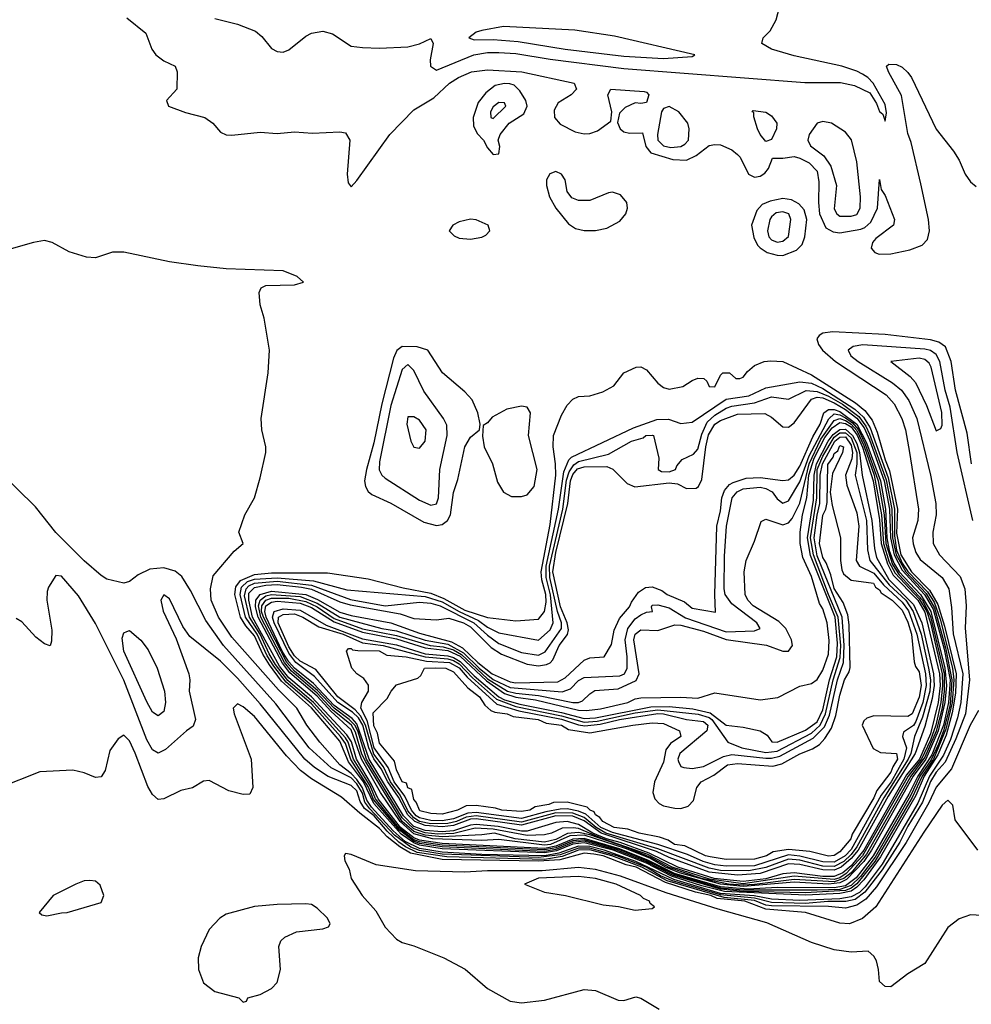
# Model space of a CAD drawing. Header units: inches. Extents: x 1552611 to 1694776, y 811966 to 917215.
# Tile 288 of 549: x 1625243 to 1628593, y 884307 to 887774. Entities that reach past the tile are written whole.
import ezdxf

# ---------------------------------------------------------------- set-up
doc = ezdxf.new("R2010")
doc.units = ezdxf.units.IN
doc.header["$MEASUREMENT"] = 0
doc.layers.add('B6828', color=7, linetype='Continuous')

msp = doc.modelspace()

# ---------------------------------------------------------------- linework, layer by layer
at = {"layer": 'B6828', "color": 5}
for points, elevation in [([(1625930, 887777.7), (1626010, 887758.4), (1626073.2, 887733.2), (1626095.4, 887715.4), (1626130, 887673), (1626150, 887661.6), (1626170, 887659.3), (1626190, 887668.5), (1626250, 887716.1), (1626270, 887726.7), (1626310, 887734.2), (1626343.7, 887723.7), (1626410, 887680.9), (1626450, 887676.1), (1626510, 887673.6), (1626610, 887678), (1626650.6, 887689.4), (1626690, 887708.2), (1626698.2, 887690), (1626687.7, 887632.3), (1626689.1, 887610), (1626710, 887596.9), (1626841.7, 887650), (1626890, 887658.3), (1626930, 887659), (1626990, 887654.6), (1627110, 887634.6), (1627370, 887601.9), (1628006.8, 887553.2), (1628132.5, 887552.5), (1628182.5, 887542.5), (1628236.3, 887516.3), (1628259.2, 887479.2), (1628270, 887450.3), (1628281.6, 887441.6), (1628290, 887417.1), (1628294.1, 887445.9), (1628290, 887475.6), (1628247.8, 887550), (1628229.2, 887570), (1628210, 887582.4), (1628190, 887593.4), (1628136.9, 887610), (1627970, 887647), (1627889.7, 887670), (1627855.6, 887690), (1627860.9, 887710), (1627884.9, 887735.1), (1627906.5, 887773.5), (1627968.5, 888011.5)], 840), ([(1625620.2, 887780.2), (1625686.7, 887726.7), (1625707.8, 887670), (1625722.3, 887650), (1625750, 887629.4), (1625790.4, 887610), (1625797.6, 887590), (1625795.9, 887530), (1625760.2, 887490), (1625766.4, 887470), (1625827, 887447), (1625894.2, 887430), (1625922.4, 887410), (1625950, 887377.6), (1625970, 887369.2), (1625990, 887367.3), (1626090, 887378.1), (1626150, 887373.8), (1626210, 887379.7), (1626274.1, 887374.1), (1626370, 887379.1), (1626390, 887375.3), (1626404.7, 887350), (1626395.3, 887230), (1626399.4, 887199.4), (1626410, 887185.5), (1626430, 887207.5), (1626545.8, 887370), (1626630, 887456.9), (1626701.4, 887498.6), (1626756.5, 887550), (1626788, 887570), (1626834, 887590), (1626890, 887597.3), (1627011.3, 887590), (1627194.8, 887550), (1627203, 887530), (1627184.2, 887510), (1627139.2, 887480.8), (1627125, 887455), (1627126.1, 887430), (1627146, 887406), (1627199, 887379), (1627230, 887372.1), (1627250, 887373.3), (1627276.8, 887383.2), (1627323.8, 887416.2), (1627327.5, 887450), (1627313.6, 887510), (1627324, 887530), (1627441.1, 887521.1), (1627450, 887519.1), (1627458, 887510), (1627450, 887482.9), (1627430, 887478.9), (1627410, 887481.5), (1627374.6, 887465.4), (1627355, 887445), (1627348.1, 887411.9), (1627357, 887390), (1627370, 887379.6), (1627390, 887374.1), (1627435.1, 887375.1), (1627447, 887327), (1627464.7, 887304.7), (1627542.1, 887282.1), (1627590, 887279.7), (1627624.7, 887295.3), (1627670, 887330.7), (1627690, 887335), (1627710, 887333), (1627750, 887315.4), (1627770, 887299.5), (1627779.2, 887290), (1627808.3, 887230), (1627830, 887219.4), (1627850, 887223), (1627866.3, 887233.7), (1627878.9, 887250), (1627893, 887287), (1627930, 887286.4), (1627970, 887292), (1627990, 887285.9), (1628022.6, 887270), (1628050, 887240.3), (1628056.8, 887203.2), (1628054.7, 887130), (1628058.9, 887090), (1628081.6, 887041.6), (1628106.8, 887026.8), (1628130, 887024.1), (1628203.7, 887036.3), (1628217.9, 887042.1), (1628239.5, 887060.5), (1628263.2, 887110), (1628270, 887211), (1628275.6, 887175.6), (1628290, 887155.5), (1628322.8, 887070), (1628319.5, 887050), (1628256.7, 887003.3), (1628245.3, 886990), (1628240.8, 886970), (1628254, 886954), (1628268.3, 886948.3), (1628310, 886950.1), (1628376.2, 886963.8), (1628420.3, 886979.7), (1628439.4, 887000.6), (1628446, 887030), (1628442, 887070), (1628415.6, 887195.6), (1628381.3, 887341.3), (1628370, 887372.8), (1628347.3, 887507.3), (1628301.1, 887590), (1628295.1, 887610), (1628302.8, 887617.2), (1628330, 887616.8), (1628350, 887606.7), (1628370, 887588), (1628382.5, 887570), (1628470, 887388.2), (1628530, 887310.6), (1628550, 887279.3), (1628571.4, 887230), (1628590, 887202.6), (1628610, 887187)], 820), ([(1628594.3, 886210), (1628578.5, 886318.5), (1628537.4, 886470), (1628522.7, 886570), (1628502.4, 886622.4), (1628478.7, 886638.7), (1628450, 886646.9), (1628290, 886665.1), (1628104.9, 886675.1), (1628070, 886670.4), (1628057.6, 886662.4), (1628049.5, 886650), (1628055, 886630), (1628069, 886610), (1628115.4, 886570), (1628293.2, 886453.2), (1628321.2, 886421.2), (1628348.9, 886370), (1628361.1, 886330), (1628375.9, 886250), (1628407.5, 886050), (1628404.4, 886010), (1628386.1, 885950), (1628388, 885928), (1628397.8, 885897.8), (1628412.8, 885872.8), (1628490, 885810.1), (1628513.7, 885770), (1628524, 885704), (1628529, 885611), (1628563.1, 885470), (1628556.3, 885370), (1628544.3, 885315.7), (1628520.2, 885239.8), (1628495.6, 885184.4), (1628446.1, 885110), (1628404.7, 885015.3), (1628279.5, 884800.5), (1628219.3, 884720.7), (1628199.1, 884700.9), (1628170, 884684.9), (1628130, 884678.6), (1627990, 884672.9), (1627890, 884676.8), (1627828.4, 884688.4), (1627710, 884697.5), (1627545.8, 884745.8), (1627411.6, 884810), (1627300.7, 884850), (1627250, 884862.1), (1627210, 884863.4), (1627141.4, 884838.6), (1627090, 884830), (1626870, 884834.4), (1626730, 884842.1), (1626650, 884855.1), (1626599.9, 884879.9), (1626557.8, 884917.8), (1626481.6, 885001.6), (1626465.4, 885025.4), (1626450, 885068.8), (1626430, 885097.9), (1626410, 885119.7), (1626370.6, 885150), (1626299.1, 885230), (1626254.1, 885290), (1626218.5, 885350), (1626154, 885414), (1625990, 885599.2), (1625942.8, 885670), (1625916.9, 885730), (1625915, 885770), (1625924.4, 885815.6), (1625997.5, 885902.5), (1626029.6, 885930), (1626014.5, 885970), (1626035.1, 886030), (1626069.2, 886090), (1626090, 886161), (1626109, 886250), (1626109.9, 886270), (1626095.6, 886330), (1626092.7, 886370), (1626118, 886530), (1626122.9, 886610), (1626103.3, 886723.3), (1626089.8, 886770.2), (1626086.4, 886813.6), (1626092.8, 886830), (1626110, 886837.5), (1626210, 886840.9), (1626241.6, 886850), (1626220.4, 886870), (1626170, 886889.3), (1625970, 886896.6), (1625870, 886906.8), (1625770, 886921.4), (1625610, 886955.6), (1625570, 886955.4), (1625510, 886935.8), (1625478, 886938), (1625417, 886957), (1625357.1, 886990), (1625330, 886996), (1625292.1, 886990), (1625213.3, 886966.7)], 820), ([(1628598.6, 886010), (1628543.4, 886250), (1628519.3, 886410), (1628501.6, 886470), (1628482.6, 886570), (1628470, 886595.3), (1628450, 886609.2), (1628430, 886614.4), (1628211.4, 886628.6), (1628177.2, 886622.8), (1628159.2, 886610), (1628169.6, 886590), (1628194.7, 886570), (1628315.7, 886495.7), (1628347.2, 886470), (1628373.2, 886433.2), (1628401.3, 886370), (1628449.8, 886170), (1628468.5, 886070), (1628469.4, 886030), (1628457.5, 885970), (1628459.4, 885930), (1628481.1, 885890), (1628553.5, 885813.5), (1628570.3, 885770), (1628574.8, 885710), (1628571.9, 885631.9), (1628586.4, 885450), (1628572.2, 885330), (1628538.7, 885241.3), (1628500.8, 885159.2), (1628470, 885123.8), (1628450, 885091.3), (1628421.6, 885018.4), (1628370, 884933.6), (1628342, 884878), (1628279.7, 884780.3), (1628218.5, 884701.5), (1628183.8, 884676.2), (1628151.6, 884668.4), (1628088.5, 884668.5), (1628010, 884661.8), (1627890, 884665.8), (1627830, 884680.2), (1627710, 884692.6), (1627541.6, 884741.6), (1627499.1, 884759.1), (1627448, 884790), (1627345.5, 884830), (1627250, 884856.3), (1627210, 884856.7), (1627146.3, 884833.7), (1627070, 884823.7), (1626730, 884835.4), (1626650, 884848.4), (1626619.7, 884859.7), (1626562.8, 884902.8), (1626475.6, 884995.6), (1626458.2, 885018.2), (1626449.3, 885050), (1626430, 885083), (1626410, 885103.8), (1626339.6, 885139.6), (1626262.2, 885210), (1626145.3, 885365.3), (1625960.3, 885570), (1625898.1, 885658.1), (1625844.6, 885764.6), (1625813.3, 885813.3), (1625790, 885831.7), (1625750, 885844.1), (1625701.4, 885838.6), (1625660.3, 885819.7), (1625630, 885795.4), (1625610, 885789.6), (1625550, 885804.5), (1625530, 885816.9), (1625470, 885868.1), (1625370, 885968.1), (1625299.1, 886059.1), (1625166.6, 886186.6)], 840), ([(1628618.4, 885341.6), (1628589.6, 885290), (1628523.4, 885136.6), (1628470, 885071.7), (1628444.2, 885015.8), (1628363.9, 884876.1), (1628259.2, 884720.8), (1628222.4, 884677.6), (1628190, 884655.9), (1628150, 884645.3), (1628090, 884651), (1627890, 884653.5), (1627870, 884656.5), (1627830, 884672.1), (1627722.7, 884682.7), (1627522, 884742), (1627433.5, 884790), (1627327.5, 884830), (1627250, 884850.5), (1627210.1, 884850), (1627152.2, 884827.8), (1627090, 884817.3), (1626746.7, 884826.7), (1626642, 884842), (1626601.1, 884861.1), (1626578.3, 884878.3), (1626537, 884917), (1626490.4, 884970), (1626456.8, 884996.8), (1626441.2, 885021.2), (1626430, 885058.5), (1626410, 885077.7), (1626329, 885109), (1626280.8, 885140.8), (1626246.7, 885170), (1626090, 885365.5), (1626010, 885455.9), (1625950, 885514.8), (1625842.3, 885602.3), (1625817.3, 885637.3), (1625770, 885734.7), (1625750, 885749.3), (1625739.5, 885730), (1625748.4, 885691.6), (1625793.7, 885593.7), (1625838.5, 885470), (1625842.3, 885450), (1625839.2, 885410), (1625861.5, 885310), (1625853.9, 885286.1), (1625830, 885269.8), (1625756.3, 885203.7), (1625730, 885191.8), (1625710, 885202.4), (1625690, 885237.9), (1625610, 885448.2), (1625510, 885647.8), (1625450, 885745.2), (1625390, 885814.8), (1625370, 885817.2), (1625343.9, 885776.1), (1625339.9, 885760.1), (1625338.3, 885730), (1625355.8, 885624.2), (1625354.9, 885585.1), (1625350, 885569.2), (1625330, 885576), (1625300.1, 885600.1), (1625250, 885653.2), (1625230, 885666)], 860), ([(1628616.5, 884850), (1628535.9, 884955.9), (1628528.1, 885008.1), (1628510, 885026.2), (1628490, 885007.6), (1628426.5, 884913.5), (1628257.1, 884650), (1628210, 884608.9), (1628164, 884590), (1628130, 884592.9), (1628009, 884630), (1627870, 884641.7), (1627795.5, 884670), (1627699, 884679), (1627676.1, 884690), (1627621.7, 884701.7), (1627516, 884736), (1627413.3, 884790), (1627378.2, 884798.2), (1627296.7, 884830), (1627264.1, 884835.9), (1627230, 884838.9), (1627144.1, 884815.9), (1627070, 884810.8), (1626730, 884816.5), (1626618.8, 884838.8), (1626581.6, 884861.6), (1626537.1, 884897.1), (1626510, 884925.8), (1626439.9, 884979.9), (1626376.3, 885036.3), (1626270, 885100.9), (1626232.1, 885130), (1626182, 885182), (1626070, 885320.1), (1626030, 885354.5), (1626010, 885364.5), (1625994.7, 885350), (1625998.3, 885330), (1626058.1, 885170), (1626064.1, 885070), (1626053.3, 885046.8), (1626030, 885045.9), (1625978.7, 885058.7), (1625910, 885095.1), (1625890, 885092.8), (1625851, 885069), (1625810, 885059.3), (1625750, 885030.7), (1625730, 885028.4), (1625710, 885045.3), (1625693.6, 885073.6), (1625650, 885190.9), (1625630, 885234.3), (1625610, 885255.1), (1625590, 885241.2), (1625559.9, 885200.1), (1625543.6, 885130), (1625530, 885108.2), (1625510, 885105.6), (1625470, 885122.5), (1625430, 885131.8), (1625314.1, 885125.9), (1625170.9, 885069.1)], 880), ([(1628630, 884619.8), (1628590, 884622), (1628550, 884607.9), (1628510, 884577.7), (1628429.4, 884450.6), (1628370, 884414.4), (1628310, 884368.4), (1628290, 884369.6), (1628270, 884386.6), (1628267, 884430), (1628259.4, 884459.4), (1628250, 884476), (1628230, 884493.5), (1628170, 884490.6), (1628110, 884498.6), (1628030, 884524.3), (1627873.5, 884593.5), (1627702, 884642), (1627519.3, 884699.3), (1627357.8, 884757.8), (1627270, 884781.9), (1627210, 884789.1), (1627082.8, 884777.2), (1626890, 884777.4), (1626810, 884772.6), (1626637, 884777), (1626498.3, 884798.3), (1626410, 884834.8), (1626390, 884837.6), (1626385.8, 884830), (1626388.2, 884811.8), (1626402.5, 884782.5), (1626410, 884749.3), (1626448.6, 884690), (1626496.4, 884636.4), (1626530, 884578.5), (1626570, 884536.1), (1626590, 884524.6), (1626630, 884512.9), (1626736.3, 884470), (1626811.1, 884431.1), (1626890, 884362.4), (1626970, 884318), (1627010, 884311.9), (1627090, 884321), (1627230, 884359), (1627270, 884355.5), (1627350, 884321.6), (1627370, 884320.2), (1627412.7, 884332.7), (1627430, 884328.5), (1627494, 884290)], 920)]:
    msp.add_lwpolyline(points, dxfattribs=dict(at, elevation=elevation))
for points, elevation in [([(1626946, 887750), (1626870, 887736.5), (1626850.2, 887730), (1626823.6, 887710), (1626842.7, 887702.7), (1626910, 887704.2), (1626997.5, 887697.5), (1627163.1, 887670), (1627370, 887645.3), (1627510, 887637.1), (1627610, 887644.6), (1627619.5, 887650), (1627336.6, 887716.6), (1627196.8, 887736.8)], 860), ([(1626950, 887549.9), (1626917.2, 887542.8), (1626883.9, 887516.1), (1626857.1, 887482.9), (1626838.9, 887430), (1626840.3, 887400.3), (1626853.8, 887373.8), (1626875.5, 887350), (1626890, 887323.1), (1626910, 887299.2), (1626930, 887302), (1626932.9, 887327.1), (1626927.5, 887350), (1626935, 887370), (1626965.7, 887410), (1627017.7, 887442.3), (1627029, 887470), (1627025.4, 887490), (1627003.8, 887523.8), (1626983.6, 887543.6), (1626968.5, 887548.5)], 820), ([(1626930, 887482.9), (1626910, 887467), (1626900.5, 887450), (1626901.6, 887430), (1626910, 887426.7), (1626954.4, 887470), (1626950, 887480.8)], 840), ([(1627530, 887468.3), (1627510, 887460.8), (1627502.4, 887450), (1627488.1, 887370), (1627489.6, 887350), (1627510, 887329.7), (1627535.6, 887324.5), (1627570, 887327.6), (1627584.7, 887335.3), (1627597.5, 887350), (1627599.7, 887390), (1627594.9, 887410), (1627563.8, 887450)], 840), ([(1627870, 887345.1), (1627850, 887369.8), (1627841, 887390), (1627827.6, 887432.4), (1627827.6, 887447.6), (1627822, 887450), (1627825.2, 887454.8), (1627870, 887448), (1627890, 887435.5), (1627908.2, 887410), (1627907.4, 887390), (1627890, 887351.6)], 820), ([(1628070, 887415.5), (1628050.3, 887410), (1628022.6, 887370), (1628017.5, 887350), (1628026.5, 887330), (1628074.4, 887294.4), (1628098.6, 887258.6), (1628118.3, 887190), (1628110, 887108.2), (1628120.1, 887090), (1628130, 887082.4), (1628170, 887082.5), (1628190, 887088.1), (1628201.7, 887110), (1628202.9, 887150), (1628190, 887273), (1628170.8, 887350.8), (1628150, 887378.3), (1628100.4, 887410)], 840), ([(1627130, 887239.4), (1627109.1, 887230.9), (1627098.2, 887210), (1627097.5, 887190), (1627107.7, 887150), (1627130.5, 887110), (1627175.3, 887055.3), (1627199.2, 887039.2), (1627230, 887031.3), (1627270, 887031.6), (1627310, 887040.1), (1627355.5, 887064.5), (1627376.9, 887090), (1627382.8, 887110), (1627380.1, 887130), (1627357.6, 887157.6), (1627330, 887166.2), (1627315.6, 887164.4), (1627250, 887137.1), (1627210, 887137.2), (1627186.5, 887146.5), (1627170, 887169.1), (1627163, 887210), (1627150.3, 887230.3)], 820), ([(1627930, 887144.2), (1627884.5, 887135.5), (1627857.1, 887122.9), (1627837.9, 887102.1), (1627819.9, 887050), (1627827, 887007), (1627840.3, 886980.3), (1627850.4, 886970.4), (1627874.1, 886954.1), (1627910, 886944.5), (1627930, 886944.2), (1627978, 886962), (1627998.1, 886981.9), (1628007.3, 887010), (1628014.5, 887070), (1628004.7, 887104.7), (1627986, 887126), (1627960, 887140)], 820), ([(1627930, 887097.7), (1627906.5, 887093.6), (1627890, 887079.7), (1627883.9, 887070), (1627875.8, 887030), (1627880.3, 887010), (1627890, 886999.3), (1627910, 886990.1), (1627930, 886994), (1627949.5, 887010.5), (1627958.2, 887070), (1627950.7, 887090.7)], 840), ([(1626830, 887072), (1626790, 887062.4), (1626768.1, 887050), (1626754.4, 887030), (1626772.9, 887012.9), (1626790, 887005.1), (1626830, 887001.2), (1626870, 887008.4), (1626884.4, 887015.6), (1626897.8, 887030), (1626892, 887050), (1626849.5, 887069.5)], 820), ([(1626590, 886623), (1626571.1, 886608.9), (1626558.4, 886581.6), (1626518.2, 886421.8), (1626490, 886283.9), (1626463.4, 886190), (1626457.4, 886150), (1626459.9, 886130), (1626470, 886112.1), (1626482.6, 886102.6), (1626550, 886071.7), (1626665.2, 886005.2), (1626710, 885993.2), (1626730, 885996.1), (1626749.2, 886010.8), (1626759.7, 886030), (1626770, 886108.8), (1626785.1, 886154.9), (1626810, 886270.3), (1626830, 886303.8), (1626862, 886330), (1626864.5, 886350), (1626855.4, 886390), (1626835.5, 886435.5), (1626810, 886463.1), (1626732, 886530), (1626679.9, 886610), (1626642.6, 886622.6)], 820), ([(1628010.8, 884690.8), (1627724.5, 884704.5), (1627644, 884724), (1627538.1, 884758.1), (1627450, 884803.3), (1627332.9, 884850), (1627230, 884875.7), (1627190, 884870.7), (1627132.4, 884847.6), (1627090, 884840.1), (1626730, 884854.9), (1626650, 884867.7), (1626630, 884875), (1626585.7, 884905.7), (1626490, 885014.1), (1626453, 885090), (1626400.7, 885160.7), (1626370, 885233.5), (1626270, 885351.4), (1626165.2, 885445.2), (1626122.4, 885502.4), (1626099.5, 885539.5), (1626070, 885604.4), (1626039.5, 885639.5), (1626020.7, 885670), (1626000.6, 885750), (1626003.4, 885776.6), (1626020.2, 885799.8), (1626070, 885820.2), (1626130, 885825.9), (1626326.1, 885826.1), (1626470, 885805.3), (1626592.9, 885772.9), (1626690, 885754.9), (1626736.3, 885736.3), (1626810, 885694.4), (1626890, 885669.3), (1626990, 885656.7), (1627070, 885663.2), (1627090, 885690.6), (1627096.5, 885723.5), (1627095.4, 885750), (1627081.4, 885801.4), (1627078.6, 885830), (1627110, 885996.2), (1627130.7, 886170.7), (1627129.8, 886209.8), (1627120.5, 886270), (1627121.7, 886310), (1627150, 886381.5), (1627170, 886416.1), (1627190, 886437.6), (1627210, 886447.1), (1627250.1, 886450.1), (1627296.4, 886463.6), (1627335, 886485), (1627370, 886530.1), (1627413.2, 886550), (1627430, 886551.4), (1627450, 886541), (1627490, 886494.7), (1627510, 886479.3), (1627530, 886473.4), (1627578, 886482), (1627610, 886503.7), (1627630, 886511.5), (1627651, 886510), (1627661.6, 886501.6), (1627670, 886482), (1627690, 886480.7), (1627710, 886522), (1627718, 886530), (1627742, 886530), (1627764.7, 886510), (1627778, 886510), (1627790, 886514.8), (1627805.1, 886534.9), (1627830, 886556.3), (1627864, 886570), (1627887.2, 886572.8), (1627930, 886570.1), (1628030, 886523.4), (1628185.1, 886425.1), (1628218.2, 886398.2), (1628243.7, 886363.7), (1628262.1, 886322.1), (1628290, 886223.9), (1628305.4, 886185.4), (1628333.3, 886050), (1628330, 885966.5), (1628345.1, 885890), (1628382.2, 885830), (1628445.6, 885765.6), (1628475.1, 885715.1), (1628498.4, 885638.4), (1628539.3, 885470), (1628537, 885403), (1628526.2, 885333.8), (1628505, 885255), (1628474.9, 885185.1), (1628427, 885110), (1628397.6, 885042.4), (1628274, 884826), (1628215, 884745), (1628190, 884718.8), (1628170, 884705.6), (1628130, 884696.7)], 780), ([(1628410, 886582), (1628309.7, 886570.3), (1628378.1, 886518.1), (1628396.9, 886496.9), (1628435.7, 886415.7), (1628470, 886326), (1628485.7, 886334.3), (1628490, 886346), (1628489.4, 886390.6), (1628452, 886550), (1628444.4, 886564.4), (1628430, 886577.5)], 860), ([(1626610, 886560.2), (1626590, 886541.8), (1626550, 886415.2), (1626510, 886217.2), (1626508.7, 886188.7), (1626517.9, 886170), (1626530, 886160.1), (1626650, 886082.7), (1626690, 886064.5), (1626710, 886069.1), (1626717.8, 886090), (1626722, 886190), (1626748.4, 886310), (1626746.2, 886346.2), (1626735, 886370), (1626665.6, 886465.6), (1626630, 886539)], 840), ([(1628010, 884699.4), (1627790, 884703.7), (1627710, 884711.9), (1627541.4, 884761.4), (1627450, 884808), (1627345.3, 884850), (1627230, 884880.8), (1627190, 884876.7), (1627130, 884852.5), (1627090, 884845.2), (1626730, 884860.9), (1626650, 884873.6), (1626630, 884880.8), (1626579.6, 884919.6), (1626488.1, 885028.1), (1626471.2, 885071.2), (1626408.4, 885168.4), (1626390, 885225.8), (1626372.2, 885250), (1626270, 885364.9), (1626181.5, 885441.5), (1626137.7, 885497.7), (1626114.5, 885534.5), (1626078.6, 885610), (1626038.1, 885670), (1626019.2, 885750), (1626024.3, 885775.7), (1626044.7, 885795.3), (1626070, 885803.5), (1626150, 885808.8), (1626277.6, 885797.6), (1626394.2, 885765.8), (1626670, 885743.4), (1626730, 885723.7), (1626789.7, 885689.7), (1626858.4, 885658.4), (1626890, 885634.4), (1626930, 885614.5), (1627070, 885589.2), (1627110, 885625.6), (1627121.6, 885650), (1627111.8, 885748.2), (1627096.4, 885810), (1627096.2, 885850), (1627140.3, 886050), (1627158.6, 886181.4), (1627175.7, 886224.3), (1627185.9, 886234.1), (1627403.6, 886336.4), (1627486.2, 886366.2), (1627527.1, 886367.1), (1627570, 886352.3), (1627610, 886357), (1627730, 886437.3), (1627810, 886449.9), (1627870, 886477.4), (1627990, 886499.4), (1628030, 886493.8), (1628070, 886475.6), (1628183, 886403), (1628214.2, 886374.2), (1628237.3, 886337.3), (1628300.4, 886160.4), (1628322.7, 886050), (1628322.9, 885957.1), (1628330, 885906.3), (1628350, 885860.8), (1628370, 885830.9), (1628439.2, 885759.2), (1628462.4, 885722.4), (1628483.6, 885663.6), (1628526.5, 885490), (1628531.7, 885450), (1628525.9, 885370), (1628504, 885276), (1628459.6, 885170), (1628419.6, 885110), (1628384.6, 885035.4), (1628253.9, 884810), (1628190, 884730.5), (1628170, 884715.4), (1628150, 884707.6)], 760), ([(1627790, 884708.2), (1627710, 884716.3), (1627544.6, 884764.6), (1627451.7, 884811.7), (1627351.9, 884851.9), (1627230, 884886), (1627190, 884882.7), (1627130, 884858), (1627090, 884850.3), (1626730, 884866.8), (1626650, 884879.3), (1626627.7, 884887.7), (1626576.8, 884930), (1626495.6, 885030), (1626476.3, 885076.3), (1626418.2, 885170), (1626399.7, 885230), (1626390, 885244.7), (1626277.4, 885370), (1626187.5, 885447.5), (1626143.8, 885503.8), (1626121.1, 885541.1), (1626089.6, 885610), (1626051.5, 885670), (1626034.2, 885745.8), (1626039.7, 885770), (1626050, 885780.4), (1626070.1, 885789.9), (1626150, 885796.4), (1626270, 885782.6), (1626407.5, 885732.5), (1626529.7, 885710.3), (1626650, 885723), (1626690, 885719.3), (1626722.9, 885710), (1626841.8, 885650), (1626890, 885606.6), (1626930, 885577.7), (1627010, 885545.2), (1627070, 885536.1), (1627092.5, 885547.5), (1627150.6, 885630), (1627150.1, 885650), (1627135.8, 885690), (1627108.8, 885810), (1627108.2, 885850), (1627155.3, 886050), (1627167.5, 886152.5), (1627177.6, 886182.4), (1627193.3, 886206.7), (1627210, 886218.8), (1627316.4, 886243.6), (1627396.8, 886290), (1627438.4, 886301.6), (1627447.6, 886310), (1627470.5, 886310.5), (1627474.8, 886310), (1627492.7, 886230), (1627490.5, 886190), (1627502.7, 886182.7), (1627530, 886182.2), (1627552.2, 886190), (1627556.7, 886203.4), (1627575.1, 886224.9), (1627615.3, 886244.7), (1627630, 886261.5), (1627644.9, 886315.1), (1627663.7, 886356.3), (1627690, 886381.2), (1627730, 886406.3), (1627750, 886413.6), (1627830, 886424.8), (1627890, 886445.9), (1627950, 886438.2), (1628011.4, 886468.6), (1628050, 886464.9), (1628090, 886448.5), (1628139.9, 886419.9), (1628197, 886377), (1628222.4, 886342.4), (1628235.1, 886315.1), (1628293.4, 886153.4), (1628313.6, 886050), (1628315.8, 885950), (1628328.2, 885890), (1628362.4, 885830), (1628434, 885754), (1628463.4, 885703.4), (1628502.4, 885562.4), (1628525, 885450), (1628518.2, 885361.8), (1628495.7, 885270), (1628477.3, 885222.7), (1628451.8, 885168.2), (1628412.1, 885110), (1628378.8, 885041.2), (1628254.6, 884825.4), (1628202.9, 884757.1), (1628170, 884725.3), (1628130, 884711.7), (1628050, 884709.1)], 740), ([(1628110, 884716.7), (1627910, 884717.9), (1627807.3, 884712.7), (1627710, 884720.7), (1627547.8, 884767.8), (1627454.8, 884814.8), (1627354.9, 884854.9), (1627230, 884891.2), (1627190, 884888.6), (1627130, 884863.4), (1627090, 884856), (1626730, 884873.3), (1626650, 884885), (1626630, 884892.8), (1626583.8, 884930), (1626504.8, 885030), (1626481.4, 885081.4), (1626428.5, 885170), (1626410.6, 885230.6), (1626395.2, 885255.2), (1626270, 885389.1), (1626190, 885456.3), (1626157.5, 885497.5), (1626062.5, 885670), (1626049.1, 885730), (1626050, 885754.6), (1626070, 885774.8), (1626110, 885783.2), (1626150, 885784.6), (1626235.6, 885775.6), (1626270, 885768.4), (1626370, 885724.5), (1626406.4, 885713.6), (1626582.2, 885682.2), (1626630, 885665.5), (1626710, 885661.1), (1626753.2, 885666.8), (1626805.2, 885650), (1626830, 885635.9), (1626903.1, 885563.1), (1626939.5, 885539.5), (1627030, 885504.6), (1627070, 885498.3), (1627097.1, 885502.9), (1627111, 885509), (1627120.1, 885519.9), (1627142.7, 885570), (1627171.3, 885608.7), (1627174.6, 885625.4), (1627170.1, 885650), (1627146.6, 885706.6), (1627119.6, 885830), (1627130, 885898.3), (1627173, 886070), (1627182.4, 886150), (1627190, 886172.5), (1627207.2, 886192.8), (1627230, 886199.7), (1627310, 886200.4), (1627330.9, 886190.9), (1627381.3, 886141.3), (1627409, 886129), (1627530, 886143), (1627559.3, 886139.3), (1627590, 886123), (1627624.9, 886124.9), (1627632.8, 886130), (1627644.8, 886155.2), (1627658.6, 886270), (1627668.2, 886311.8), (1627690, 886349.4), (1627710, 886362.3), (1627770, 886384.5), (1627866.8, 886386.8), (1627890, 886373.9), (1627930, 886340.4), (1627950, 886339.1), (1627970, 886354.8), (1628030, 886437.7), (1628050, 886445.3), (1628070, 886442.8), (1628110, 886425.1), (1628150, 886401.9), (1628190.4, 886370.4), (1628216.3, 886336.3), (1628234.7, 886294.7), (1628286.5, 886150), (1628305.7, 886050), (1628308.6, 885950), (1628321.9, 885890), (1628350, 885836.1), (1628428.5, 885750), (1628458.8, 885698.8), (1628497.4, 885557.4), (1628518.8, 885450), (1628513.4, 885370), (1628494.9, 885290), (1628454.5, 885185.5), (1628404.4, 885110), (1628373.2, 885046.8), (1628248.2, 884830), (1628187.6, 884752.4), (1628150, 884724.6)], 720), ([(1628090, 884729.7), (1627970, 884736.9), (1627790, 884721.6), (1627710, 884729.6), (1627566.4, 884770), (1627516.9, 884790), (1627461, 884821), (1627375.6, 884855.6), (1627230, 884902.8), (1627179.4, 884900.6), (1627111.3, 884870), (1627090, 884867.3), (1626930, 884886.7), (1626870, 884883.8), (1626696.1, 884890), (1626630, 884907.3), (1626582.3, 884950), (1626513.2, 885053.2), (1626446.9, 885170), (1626410, 885273.6), (1626338.8, 885338.8), (1626290, 885392.4), (1626194, 885474), (1626167.9, 885507.9), (1626082.2, 885670), (1626073, 885707), (1626074.4, 885730), (1626090, 885750), (1626130, 885761.8), (1626250, 885749.9), (1626291.8, 885731.8), (1626370, 885687.9), (1626410, 885675.6), (1626550, 885649.6), (1626650, 885614.1), (1626763.6, 885583.6), (1626802.3, 885562.3), (1626856.1, 885510), (1626906.3, 885470), (1626970, 885442.5), (1626990, 885438.8), (1627138.1, 885441.9), (1627163.5, 885456.5), (1627230, 885519.1), (1627250, 885526.5), (1627301.2, 885530), (1627326, 885574), (1627335.8, 885624.3), (1627355, 885665), (1627390, 885706.6), (1627396.5, 885723.5), (1627421.7, 885758.3), (1627445.9, 885774.1), (1627470, 885776.9), (1627503.5, 885763.5), (1627522.2, 885750), (1627584, 885724), (1627610, 885702.3), (1627692.8, 885687.2), (1627689.8, 885749.8), (1627697.1, 885990), (1627710, 886044.9), (1627714.5, 886090), (1627723.9, 886116.1), (1627742.4, 886137.6), (1627755.1, 886144.9), (1627800.9, 886159.1), (1627850, 886161.6), (1627930, 886151), (1627950, 886154.3), (1627970, 886170.5), (1627990, 886201.4), (1628035.1, 886304.9), (1628061.5, 886350), (1628074.2, 886390), (1628090, 886401.8), (1628110, 886401.2), (1628130, 886394.2), (1628190, 886350), (1628224, 886284), (1628273.1, 886150), (1628291.6, 886050), (1628296, 885950), (1628304.5, 885904.5), (1628320.7, 885860.7), (1628339, 885830), (1628413.8, 885750), (1628450.2, 885690.2), (1628499.9, 885490), (1628505.6, 885430), (1628500.5, 885370), (1628476.8, 885270), (1628433.4, 885170), (1628388.6, 885110), (1628241.7, 884850), (1628214.7, 884810), (1628154.2, 884745.8), (1628130, 884734.6)], 680), ([(1627010, 886413.6), (1626958, 886402), (1626906, 886374), (1626890, 886354.5), (1626874.9, 886345.1), (1626872.2, 886307.8), (1626878.6, 886270), (1626907.3, 886210), (1626925.6, 886145.6), (1626946, 886110), (1626974.7, 886094.7), (1627010, 886095.2), (1627030, 886101.3), (1627054, 886130), (1627064.4, 886190), (1627034.8, 886310), (1627041, 886390), (1627030, 886409.7)], 820), ([(1628110, 884738.5), (1627970, 884746.4), (1627830, 884728.3), (1627790, 884726), (1627738.2, 884730), (1627642.8, 884750), (1627530, 884788.5), (1627464.4, 884824.4), (1627378.8, 884858.8), (1627250, 884903.2), (1627210, 884912.2), (1627171.9, 884908.1), (1627130, 884887.6), (1627090, 884878), (1626986.9, 884890), (1626914.6, 884910), (1626870, 884903.6), (1626730, 884896.5), (1626670, 884902.3), (1626630, 884915.5), (1626590, 884950.3), (1626461, 885161), (1626448, 885188), (1626425.3, 885265.3), (1626411.1, 885290), (1626344.2, 885344.2), (1626290, 885402.7), (1626199.5, 885479.5), (1626174.9, 885510), (1626091.5, 885670), (1626083.3, 885710), (1626090.1, 885729.9), (1626110, 885744.7), (1626130, 885750), (1626230, 885742.7), (1626290, 885719.7), (1626370, 885669.6), (1626518, 885630), (1626570, 885621.8), (1626670, 885588.7), (1626750, 885574.6), (1626805.1, 885545.1), (1626860.9, 885490), (1626910, 885450.9), (1626970, 885422.3), (1627152.8, 885407.2), (1627182.5, 885417.5), (1627210, 885447.3), (1627230, 885458.1), (1627355.9, 885464.1), (1627372, 885470), (1627381.2, 885490), (1627381.4, 885530), (1627374.1, 885590), (1627384, 885630), (1627410, 885663.7), (1627430, 885678.8), (1627450, 885688), (1627470.8, 885690), (1627466.8, 885706.8), (1627470, 885712.1), (1627490, 885713.3), (1627530, 885703.1), (1627587.4, 885667.4), (1627730, 885618.5), (1627830, 885622.4), (1627849.9, 885630), (1627838.3, 885650), (1627750, 885717.6), (1627727, 885750), (1627723.5, 885770), (1627724.8, 885884.8), (1627731.1, 885990), (1627751.3, 886090), (1627768.9, 886111.1), (1627790, 886121.6), (1627850, 886127.5), (1627870, 886123.1), (1627891.5, 886111.5), (1627910, 886086.8), (1627930, 886072), (1627950, 886079.5), (1627990, 886146.9), (1628021.9, 886238.1), (1628092, 886368), (1628110, 886385.6), (1628130, 886382.5), (1628150, 886372.6), (1628175, 886355), (1628196.1, 886330), (1628219.2, 886279.2), (1628265.5, 886150), (1628286.3, 886030), (1628292.4, 885930), (1628315.7, 885855.7), (1628338.8, 885818.8), (1628421.5, 885730), (1628450, 885672.7), (1628497.1, 885470), (1628497.7, 885410), (1628490.4, 885350.4), (1628470, 885268.1), (1628430, 885176.7), (1628379.8, 885110), (1628224, 884836), (1628170, 884770.2), (1628144.4, 884750)], 660), ([(1628110, 884746.8), (1627970, 884757.5), (1627790, 884730.9), (1627671.9, 884748), (1627540.6, 884790), (1627454.3, 884834.3), (1627295.7, 884890), (1627210, 884925.4), (1627191.9, 884928.1), (1627152.5, 884927.5), (1627115, 884910), (1627090, 884904.1), (1627030, 884900.7), (1626910, 884924.1), (1626846.8, 884926.8), (1626771.7, 884908.3), (1626714.5, 884905.5), (1626670, 884910.6), (1626630, 884924.4), (1626590, 884963.5), (1626464.4, 885170), (1626432.9, 885270), (1626422.7, 885290), (1626403.4, 885310), (1626349.6, 885349.6), (1626291.6, 885411.6), (1626210, 885479.9), (1626183.3, 885510), (1626100.9, 885670), (1626094.7, 885690), (1626095.3, 885710), (1626109.8, 885730.2), (1626130, 885737.3), (1626190, 885736.9), (1626250, 885725.6), (1626290, 885706.7), (1626350, 885665.3), (1626450, 885629.3), (1626570, 885605.6), (1626687.7, 885570), (1626733.9, 885566.1), (1626770, 885555.6), (1626798.8, 885538.8), (1626890, 885453.5), (1626960.4, 885410), (1626990, 885402.5), (1627070, 885394), (1627190.5, 885369.5), (1627210.4, 885369.6), (1627224.9, 885375.1), (1627250, 885400.5), (1627268.3, 885411.7), (1627350, 885417.4), (1627413.1, 885446.9), (1627423.6, 885470), (1627405.4, 885590), (1627410, 885610.1), (1627430, 885625.7), (1627490, 885623.6), (1627550, 885643.2), (1627570, 885642.3), (1627650, 885621), (1627730, 885591.5), (1627871.7, 885571.7), (1627930, 885550.7), (1627949.1, 885550.9), (1627963.4, 885570), (1627959.9, 885590), (1627939.7, 885630), (1627915.1, 885655.1), (1627825.1, 885710), (1627807, 885730), (1627797.4, 885750), (1627793.3, 885830), (1627800.2, 885870), (1627830, 885937.3), (1627853.2, 886006.8), (1627870, 886015.5), (1627930, 885995.7), (1627950, 886001.9), (1627962.9, 886017.1), (1627990, 886072), (1628022.1, 886210), (1628063.3, 886296.7), (1628110, 886363.1), (1628130, 886369.8), (1628150, 886362.7), (1628170.2, 886350.2), (1628190, 886327.9), (1628214.4, 886274.4), (1628251.3, 886170), (1628277.3, 886030), (1628284.5, 885930), (1628303.9, 885863.9), (1628325, 885825), (1628410, 885735.2), (1628436.4, 885690), (1628449.6, 885650), (1628490, 885470.6), (1628491.8, 885430), (1628486.4, 885370), (1628468.8, 885290), (1628450, 885236.9), (1628418.2, 885170), (1628371, 885110), (1628210.4, 884830), (1628153.1, 884766.9), (1628130, 884752.6)], 640), ([(1626630, 886376.1), (1626610, 886376), (1626606, 886350), (1626619.7, 886290), (1626630, 886268.8), (1626650, 886264.9), (1626670, 886290.4), (1626674.4, 886330), (1626650, 886364.4)], 860), ([(1628110, 884756.4), (1628070, 884756.8), (1627970, 884769.7), (1627930, 884765.9), (1627870, 884749.2), (1627790, 884739.4), (1627688.3, 884750), (1627559.5, 884790), (1627458.6, 884838.6), (1627356.9, 884876.9), (1627309, 884890), (1627261.1, 884910), (1627210, 884939.5), (1627170.3, 884950), (1627130, 884947), (1627030, 884917.1), (1627010, 884916), (1626927.2, 884932.8), (1626850, 884939.5), (1626830, 884938.2), (1626770, 884917.9), (1626730, 884914.5), (1626670, 884918.9), (1626630, 884933.4), (1626594.5, 884970), (1626473.1, 885170), (1626430, 885295), (1626413.3, 885313.3), (1626350, 885359.2), (1626276.8, 885436.8), (1626210, 885490), (1626190, 885512.6), (1626167.5, 885550), (1626110.5, 885670), (1626105.8, 885690), (1626109.4, 885710), (1626130, 885723.5), (1626150, 885726.7), (1626230, 885719.8), (1626270, 885704.7), (1626350, 885653.7), (1626450, 885616.9), (1626570, 885593.5), (1626670, 885562.5), (1626750, 885553.1), (1626793.1, 885533.1), (1626886.3, 885446.3), (1626950, 885401.6), (1626990, 885389), (1627058.5, 885378.5), (1627210, 885343), (1627238.7, 885341.3), (1627287.6, 885347.6), (1627383.4, 885370), (1627410, 885382.4), (1627430, 885386), (1627570, 885388.5), (1627630, 885384.8), (1627690, 885403.4), (1627850, 885379.4), (1627912.2, 885387.8), (1627990, 885427.2), (1628030, 885436.6), (1628050, 885450.1), (1628070, 885483.2), (1628090, 885540.1), (1628092.2, 885587.8), (1628085.5, 885650), (1628070, 885699.8), (1628058.4, 885718.4), (1628030, 885813.1), (1627999.8, 885879.8), (1627991.2, 885930), (1627990.6, 885970), (1627999.3, 886030), (1628014.2, 886090), (1628021.4, 886170), (1628039.9, 886230), (1628077.5, 886302.5), (1628103.1, 886336.9), (1628130, 886356.2), (1628150, 886352.6), (1628170, 886340.3), (1628191.5, 886311.5), (1628210, 886268.5), (1628247.9, 886150), (1628270, 886013.3), (1628275.8, 885930), (1628297.6, 885857.6), (1628318.6, 885818.6), (1628404.6, 885730), (1628430, 885687.8), (1628481, 885470), (1628483.1, 885430), (1628477, 885370), (1628450, 885259.8), (1628410.2, 885170), (1628365.1, 885114.9), (1628214.4, 884850), (1628170, 884794.9), (1628141.4, 884770)], 620), ([(1628110, 884778.9), (1628070, 884779.8), (1627990, 884799.2), (1627950, 884802), (1627850, 884767.6), (1627770, 884761.8), (1627670, 884772.5), (1627530, 884823.6), (1627484.9, 884844.9), (1627290, 884909.5), (1627230, 884953.3), (1627190, 884969.8), (1627130, 884970.2), (1627010, 884937.6), (1626850, 884960.4), (1626830, 884959.1), (1626770, 884937), (1626730, 884932), (1626670, 884936.1), (1626633.6, 884950), (1626610, 884973.5), (1626576.4, 885036.4), (1626539.1, 885090), (1626516.1, 885136.1), (1626490, 885171), (1626471.8, 885210), (1626450.7, 885290), (1626435.8, 885315.8), (1626415.1, 885335.1), (1626363.2, 885370), (1626281.2, 885461.2), (1626214.8, 885510), (1626190, 885542.8), (1626139.4, 885650), (1626133.5, 885670), (1626139.4, 885690), (1626170, 885700), (1626230, 885694.4), (1626321.9, 885641.9), (1626450, 885594.1), (1626570, 885572.2), (1626670, 885541.2), (1626750, 885534.4), (1626770, 885528.3), (1626793.5, 885513.5), (1626843.1, 885463.1), (1626929.6, 885389.6), (1626950, 885379.2), (1627003.8, 885363.8), (1627150, 885334.4), (1627230, 885312.8), (1627270, 885315.6), (1627465.2, 885354.8), (1627530, 885355.5), (1627612.4, 885347.6), (1627673.7, 885333.7), (1627730, 885289.6), (1627790, 885283), (1627850.2, 885270), (1627875, 885255), (1627890.9, 885230.9), (1627910.2, 885230.2), (1628010, 885272.3), (1628050, 885301.1), (1628070, 885344.3), (1628093.9, 885450), (1628119.6, 885530), (1628121.8, 885578.2), (1628113.6, 885670), (1628027, 885887), (1628016.3, 885950), (1628037.4, 886082.6), (1628039.7, 886170), (1628048.4, 886210), (1628088.7, 886290), (1628106.5, 886313.5), (1628130, 886331.3), (1628150, 886331.9), (1628174.8, 886310), (1628190, 886281.1), (1628199.4, 886250), (1628208.6, 886170), (1628243.4, 886010), (1628251.9, 885911.9), (1628259.8, 885879.8), (1628303.3, 885803.3), (1628390, 885715.1), (1628418.8, 885650), (1628459.9, 885470), (1628462.1, 885430), (1628455.9, 885384.1), (1628430, 885285.3), (1628395.6, 885190), (1628300.2, 885039.8), (1628194.4, 884850), (1628170, 884820.3), (1628135.3, 884790)], 580), ([(1628110, 884792), (1628070, 884793.3), (1627990, 884814), (1627950, 884817.4), (1627870, 884789.1), (1627810, 884776.9), (1627710, 884778.6), (1627670, 884786.6), (1627490, 884854.8), (1627306.9, 884910), (1627272, 884930), (1627230, 884965.1), (1627190, 884980.3), (1627130, 884980.7), (1627010, 884947.9), (1626850, 884970.4), (1626814.7, 884965.3), (1626780.5, 884950), (1626750, 884943.4), (1626690, 884942.4), (1626650, 884950.8), (1626630, 884963.5), (1626610, 884988.6), (1626582.9, 885042.9), (1626548, 885090), (1626523.2, 885143.2), (1626490, 885187.2), (1626460.6, 885290), (1626442.9, 885322.9), (1626424, 885344), (1626363.3, 885390), (1626285.9, 885485.9), (1626230, 885514.6), (1626210, 885533.8), (1626190, 885565.4), (1626153.5, 885650), (1626153.7, 885670), (1626170, 885680), (1626210, 885681.3), (1626240.3, 885670), (1626296.2, 885636.2), (1626381.4, 885610), (1626450, 885579.6), (1626522.5, 885570), (1626670, 885530.9), (1626750, 885523.7), (1626770, 885517.7), (1626790, 885505.7), (1626836.9, 885456.9), (1626921.5, 885381.5), (1626990, 885356.1), (1627150, 885322.8), (1627230, 885300.7), (1627275.7, 885304.3), (1627410, 885333.6), (1627490, 885343.6), (1627631.6, 885328.4), (1627670, 885317.3), (1627679.8, 885310), (1627735.8, 885230), (1627785.2, 885210), (1627870, 885193.8), (1627910, 885198.6), (1628030, 885261.7), (1628060.5, 885290), (1628080.2, 885330), (1628106.8, 885450), (1628131.4, 885528.6), (1628133.4, 885570), (1628125, 885670), (1628090, 885750), (1628037.4, 885890), (1628027.1, 885950), (1628048.8, 886090), (1628051, 886190), (1628070, 886237.1), (1628110, 886303.5), (1628130, 886318.8), (1628150, 886319.6), (1628170, 886301.3), (1628190, 886250), (1628190.4, 886209.6), (1628183.8, 886170), (1628224.2, 886010), (1628227.5, 885907.5), (1628235.5, 885870), (1628303.5, 885783.5), (1628362.1, 885730), (1628388.7, 885690), (1628416.2, 885610), (1628442.9, 885490), (1628449.3, 885450), (1628447.1, 885410), (1628421.9, 885318.1), (1628393.2, 885250), (1628380.2, 885190), (1628370.7, 885170), (1628285.6, 885034.5), (1628190, 884860.8), (1628170, 884834.6), (1628144.2, 884810)], 560), ([(1628110, 884807.3), (1628070, 884808.4), (1627990, 884828.8), (1627950, 884832.9), (1627830, 884795), (1627730, 884793.6), (1627690, 884798.4), (1627648.6, 884810), (1627594.2, 884834.2), (1627490, 884870), (1627330, 884912.4), (1627289.1, 884930), (1627236.3, 884976.3), (1627210, 884986.9), (1627170, 884994.7), (1627145.4, 884994.6), (1627095.1, 884984.9), (1627010, 884960.9), (1626850, 884982.5), (1626820.1, 884979.9), (1626770, 884960.1), (1626730, 884952.9), (1626690, 884953.7), (1626650, 884963.6), (1626639, 884970), (1626622.8, 884990), (1626599.3, 885039.3), (1626561.2, 885090), (1626540.4, 885140.4), (1626491, 885210), (1626466.3, 885306.3), (1626443.7, 885350), (1626447.4, 885370), (1626471.1, 885410), (1626470.4, 885430.4), (1626454.5, 885454.5), (1626429.8, 885470), (1626412.3, 885490), (1626393.6, 885550), (1626400.6, 885559.4), (1626410, 885560.3), (1626415, 885555), (1626433.3, 885553.3), (1626508.9, 885551.1), (1626535.9, 885535.9), (1626604, 885530), (1626675.3, 885515.3), (1626755.8, 885510), (1626790, 885492.2), (1626818.4, 885458.4), (1626923.3, 885363.3), (1627000, 885340), (1627150, 885310.6), (1627210, 885291.2), (1627232.3, 885287.7), (1627287, 885293), (1627354.8, 885310), (1627490, 885330.5), (1627510.1, 885330), (1627590, 885310), (1627650, 885302.7), (1627665.7, 885290), (1627661.7, 885270), (1627567, 885190), (1627560.3, 885170), (1627562.1, 885162.1), (1627570, 885143.7), (1627580.8, 885140.8), (1627610, 885136.9), (1627650, 885144.2), (1627720.4, 885179.6), (1627750, 885187), (1627870, 885173.1), (1627890, 885173.1), (1627919.4, 885180.6), (1628036.3, 885243.7), (1628076, 885284), (1628094.4, 885325.6), (1628121.8, 885450), (1628143.4, 885510), (1628145.8, 885570), (1628138.5, 885670), (1628050, 885886.4), (1628039.8, 885950), (1628050, 886029.1), (1628060, 886070), (1628061.2, 886170), (1628068.8, 886210), (1628113.2, 886290), (1628130, 886304.2), (1628150, 886304.7), (1628170, 886275.5), (1628174.5, 886250), (1628172.7, 886227.3), (1628150.8, 886170), (1628154.9, 886134.9), (1628190, 886037.8), (1628197.3, 885990), (1628187.6, 885870), (1628199, 885850), (1628250, 885824.6), (1628283.7, 885783.7), (1628350, 885722.9), (1628372.3, 885692.3), (1628401.8, 885610), (1628431.7, 885470), (1628434.8, 885430), (1628422, 885370), (1628397.5, 885302.5), (1628390, 885288.3), (1628354.3, 885265.7), (1628350.9, 885250), (1628364.7, 885210), (1628355.5, 885170), (1628311.4, 885090), (1628276.4, 885043.6), (1628170, 884852.4), (1628149.5, 884830)], 540), ([(1628370, 885320.7), (1628250, 885322.3), (1628225.4, 885314.6), (1628215.2, 885304.8), (1628208.8, 885290), (1628248, 885208), (1628273.4, 885193.4), (1628330, 885190.6), (1628333.3, 885170), (1628316.4, 885143.6), (1628310, 885124.1), (1628260.2, 885059.8), (1628250, 885033.4), (1628173.7, 884906.3), (1628169.1, 884890), (1628130, 884844.2), (1628110, 884830.4), (1628090, 884828.6), (1628024.9, 884844.9), (1627950, 884852.3), (1627895.8, 884844.3), (1627872.4, 884830), (1627830, 884818.2), (1627730, 884817.3), (1627674.2, 884825.8), (1627657.2, 884830), (1627584.9, 884864.9), (1627548.7, 884870), (1627525.4, 884885.4), (1627495.5, 884895.5), (1627423.9, 884910), (1627383.7, 884923.7), (1627336.1, 884930), (1627296.1, 884950), (1627285.1, 884965.1), (1627270, 884973.8), (1627265, 884985), (1627251.2, 884990), (1627241.3, 885001.3), (1627170, 885018.3), (1627122.6, 885017.4), (1627105.3, 885010), (1627057.5, 885002.5), (1627038.9, 884990), (1627010, 884986), (1626940.5, 884990), (1626917.5, 884997.5), (1626850, 885006.7), (1626814.8, 885005.2), (1626783.8, 884990), (1626730, 884976.6), (1626690, 884979.1), (1626651.6, 884988.4), (1626639, 885019), (1626630, 885027.5), (1626623.3, 885063.3), (1626610, 885069.4), (1626605, 885085), (1626589, 885090), (1626570, 885133), (1626562.6, 885162.6), (1626510, 885225.9), (1626502.1, 885262.1), (1626490, 885287.3), (1626487.1, 885332.9), (1626536.2, 885383.8), (1626550.7, 885410), (1626570, 885432.4), (1626644.4, 885455.6), (1626655, 885465), (1626667.7, 885490), (1626707.9, 885492.1), (1626743.7, 885490), (1626770, 885478), (1626821.1, 885421.1), (1626861.5, 885390), (1626880.4, 885360.4), (1626901.8, 885341.8), (1626915.6, 885335.6), (1626959.7, 885330), (1626979.8, 885319.8), (1627068.1, 885310), (1627096.5, 885296.5), (1627150.6, 885290), (1627175, 885275), (1627250, 885262.9), (1627402, 885290), (1627470, 885298.4), (1627510, 885296), (1627566.4, 885270), (1627570.1, 885250), (1627534.5, 885225.5), (1627517.3, 885202.7), (1627510, 885159.7), (1627477.8, 885090), (1627472.4, 885052.4), (1627479.5, 885030), (1627494.4, 885014.4), (1627510, 885006), (1627550, 884997.6), (1627570, 884996.9), (1627595.8, 885004.2), (1627615, 885025), (1627627.3, 885070), (1627642.3, 885090), (1627686.7, 885113.3), (1627734.9, 885150), (1627770, 885154.8), (1627894.3, 885145.7), (1627926.5, 885153.5), (1627990, 885189.3), (1628034.1, 885205.9), (1628058.2, 885221.8), (1628077.7, 885242.3), (1628101.2, 885278.8), (1628116.7, 885323.3), (1628130, 885395.3), (1628146.8, 885450), (1628162.9, 885477.1), (1628166.8, 885493.2), (1628163.3, 885643.3), (1628158, 885678), (1628142.2, 885722.2), (1628110, 885771.6), (1628098.9, 885818.9), (1628082, 885862), (1628070, 885879.7), (1628058.9, 885930), (1628070, 886029.1), (1628081.3, 886050), (1628085.8, 886074.2), (1628087.8, 886207.8), (1628106.5, 886233.5), (1628110, 886246.6), (1628123.6, 886256.4), (1628130, 886274.8), (1628133.9, 886273.9), (1628143.8, 886270), (1628139.4, 886250), (1628104.1, 886175.9), (1628096.3, 886110), (1628103.2, 886063.2), (1628132.1, 885950), (1628132.5, 885870), (1628137, 885837), (1628143.3, 885823.3), (1628170, 885801), (1628249.2, 885790), (1628255.8, 885775.8), (1628270, 885766.1), (1628275.6, 885755.6), (1628314.1, 885730), (1628350, 885694.9), (1628370, 885653.1), (1628382.5, 885610), (1628392.4, 885512.4), (1628396.6, 885496.6), (1628410, 885477.6), (1628416.1, 885430), (1628410, 885388.5), (1628385.3, 885330)], 520), ([(1625730, 885323.2), (1625710, 885336), (1625690, 885371.4), (1625609.9, 885550.1), (1625604.1, 885595.9), (1625610, 885614.9), (1625619.8, 885620.2), (1625630, 885623), (1625670, 885588.7), (1625695, 885555), (1625726.7, 885490), (1625752.2, 885410), (1625756.6, 885370), (1625750, 885338.3)], 840), ([(1625490, 884743), (1625470, 884741.1), (1625440.7, 884730), (1625360.4, 884690), (1625311.3, 884630), (1625321.4, 884621.4), (1625338, 884618), (1625390, 884628.7), (1625410.6, 884630.6), (1625530, 884664.9), (1625539.6, 884690), (1625526.5, 884726.5), (1625510, 884740.7)], 920), ([(1627210, 884756.6), (1627069.1, 884750.9), (1627020.5, 884730), (1627090, 884701.5), (1627164.9, 884690), (1627297.2, 884657.2), (1627351.4, 884651.4), (1627410, 884638.2), (1627470, 884644.4), (1627478, 884650), (1627462.4, 884662.4), (1627459.7, 884670), (1627439.2, 884679.2), (1627428.2, 884690), (1627342.7, 884730), (1627270, 884750.3)], 940), ([(1626250, 884660.5), (1626150, 884658.2), (1626069.2, 884650.8), (1625970, 884623.7), (1625947.3, 884610), (1625910.2, 884569.8), (1625881.7, 884510), (1625871.5, 884470), (1625873, 884430), (1625890, 884382.4), (1625930, 884351.8), (1626014, 884330), (1626030, 884314), (1626042, 884318), (1626046, 884330), (1626090, 884341.6), (1626130, 884362.3), (1626150, 884383.7), (1626161.7, 884430), (1626155.3, 884510), (1626162.4, 884530), (1626176.2, 884543.8), (1626217.8, 884562.2), (1626310, 884573.2), (1626330, 884579.8), (1626335.8, 884590), (1626326.9, 884610), (1626290, 884645.3), (1626270, 884657.8)], 920)]:
    msp.add_lwpolyline(points, close=True, dxfattribs=dict(at, elevation=elevation))

doc.saveas('drawing.dxf')
